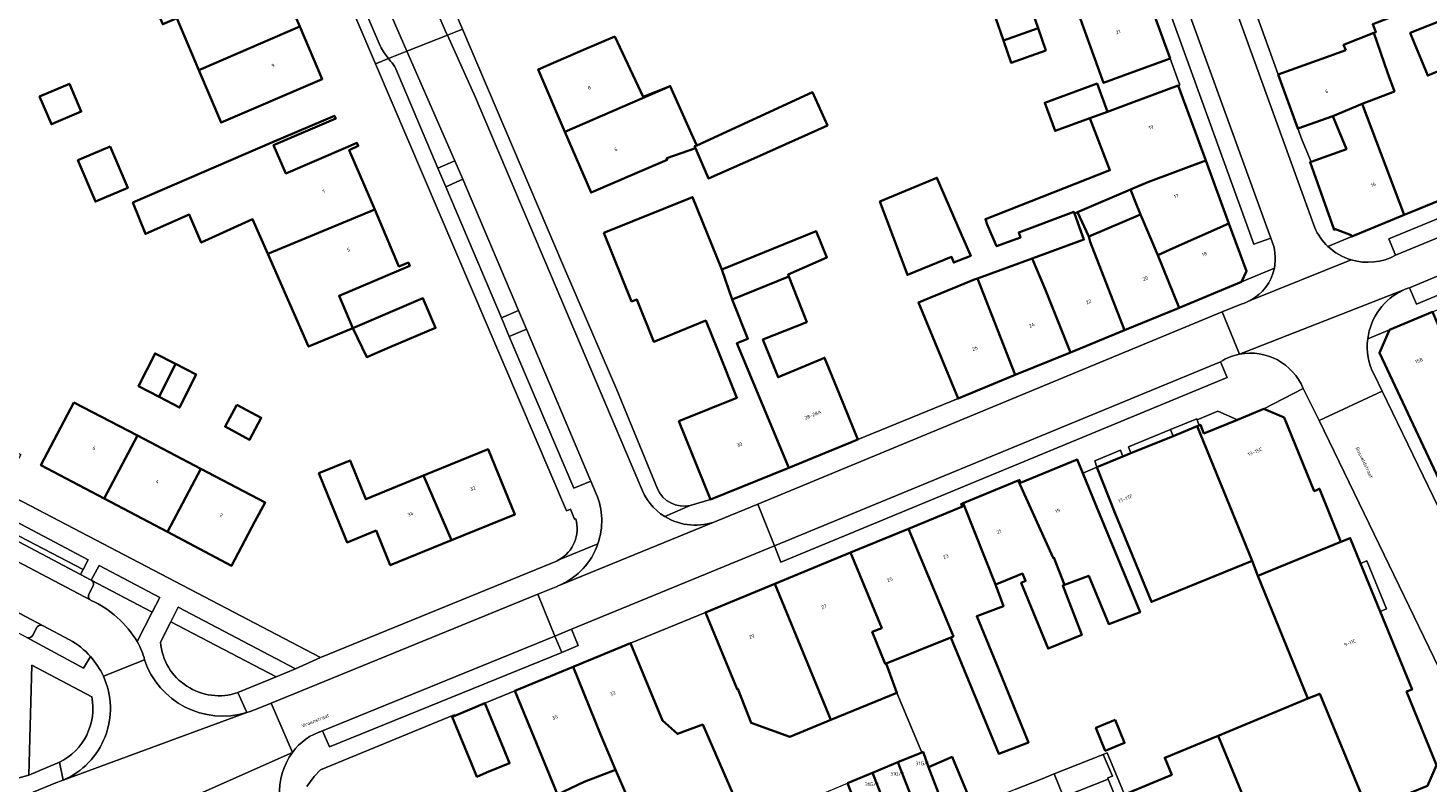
# Model space of a CAD drawing. Header units: metres. Extents: x 197700 to 204338, y 317132 to 325229.
# Tile 618 of 656: x 202713 to 202853, y 318598 to 318674. Entities that reach past the tile are written whole.
import ezdxf
from ezdxf.enums import TextEntityAlignment as Align

# ---------------------------------------------------------------- set-up
doc = ezdxf.new("R2010")
doc.units = ezdxf.units.M
for name, color, linetype, lineweight in [('B-WE-GR-BEPLANTING_CULTUUR_BODEMBEDEKKER-GV', 90, 'Continuous', 18), ('B-WE-GR-BEPLANTING_CULTUUR_HEESTERS-GV', 90, 'Continuous', 18), ('B-WE-IE-TERREINAFSCHEIDING_KUNSTMATIG_MUUR-G', 90, 'IE-TERREINAFSCHEIDING-KUNSTMATIG-DICHT', 18), ('B-WE-OG-BEBOUWING-GV', 7, 'Continuous', 35), ('B-WE-OG-BEBOUWING-T18', 10, 'Continuous', 18), ('B-WE-OG-TERREIN_ERF-GV', 7, 'Continuous', 18), ('B-WE-OG-TOPOGRAFIE-T18', 10, 'Continuous', 18), ('B-WE-VH-VERHARDING_ASFALT-GV', 252, 'Continuous', 18), ('B-WE-VH-VERHARDING_BETONSTRAATSTEEN-GV', 252, 'Continuous', 18), ('B-WE-VH-VERHARDING_OPEN-GV', 252, 'Continuous', 18), ('B-WE-VH-VERHARDING_STRAATBAKSTEEN-GV', 252, 'Continuous', 18), ('B-WE-VH-VERHARDING_TEGEL-GV', 252, 'Continuous', 18)]:
    doc.layers.add(name, color=color, linetype=linetype, lineweight=lineweight)
doc.styles.add('NLCS-ISO-M200-T18', font='NLCS-ISO.ttf', dxfattribs={"height": 0.36})
doc.linetypes.add('IE-TERREINAFSCHEIDING-KUNSTMATIG-DICHT', pattern='A,8,-1,[82,NLCS.SHX,S=0.75,R=90,X=0,Y=0],-1', length=10)

msp = doc.modelspace()

# ---------------------------------------------------------------- linework, layer by layer
at = {"layer": 'B-WE-GR-BEPLANTING_CULTUUR_BODEMBEDEKKER-GV'}
for points in [[(202755.592, 318660.31), (202753.885, 318659.578), (202754.698, 318657.719), (202756.415, 318658.482)], [(202760.297, 318644.579), (202761.063, 318642.716), (202762.783, 318643.454), (202761.989, 318645.314)], [(202765.652, 318612.655), (202766.324, 318611.029), (202767.988, 318611.717), (202767.317, 318613.34)], [(202822.779, 318596.783), (202821.067, 318600.94), (202820.659, 318600.778), (202821.586, 318598.621), (202821.124, 318598.456), (202821.151, 318598.324), (202823.903, 318591.547), (202824.725, 318591.893), (202822.716, 318596.757)]]:
    msp.add_lwpolyline(points, close=True, dxfattribs=at)
for points in [[(202723.726, 318612.101), (202725.252, 318615.066), (202719.127, 318618.267)], [(202719.289, 318617.643), (202718.919, 318616.914)], [(202719.098, 318616.249), (202719.115, 318616.24)], [(202733.822, 318606.991), (202737.674, 318608.574), (202727.102, 318614.099), (202726.068, 318612.045)], [(202719.182, 318606.568), (202713.182, 318609.744), (202712.868, 318598.729), (202715.93, 318600.007)]]:
    msp.add_lwpolyline(points, dxfattribs=at)
for points in [[(202719.127, 318618.267, -0.4304365), (202719.289, 318617.643)], [(202718.919, 318616.914, 0.4258754), (202719.098, 318616.249)], [(202719.115, 318616.24, -0.1544718), (202723.726, 318612.101)], [(202726.068, 318612.045, 0.4867245), (202733.822, 318606.991)], [(202715.93, 318600.007, 0.3396215), (202719.182, 318606.568)]]:
    msp.add_lwpolyline(points, format="xyb", dxfattribs=at)
at = {"layer": 'B-WE-GR-BEPLANTING_CULTUUR_HEESTERS-GV'}
for points in [[(202718.304, 318619.323), (202718.824, 318620.303), (202709.249, 318625.341), (202708.716, 318624.332)], [(202725.252, 318615.066), (202726.01, 318616.539), (202719.914, 318619.725), (202719.127, 318618.267)], [(202727.102, 318614.099), (202737.674, 318608.574), (202739.626, 318609.376), (202727.842, 318615.571)]]:
    msp.add_lwpolyline(points, close=True, dxfattribs=at)
for points in [[(202714.304, 318613.69, 0.4329432), (202713.627, 318613.45)], [(202713.277, 318612.754, -0.3875482), (202712.657, 318612.527)], [(202719.046, 318610.611, 0.0954105), (202716.935, 318612.272)]]:
    msp.add_lwpolyline(points, format="xyb", dxfattribs=at)
for points in [[(202716.935, 318612.272), (202714.304, 318613.69)], [(202712.657, 318612.527), (202718.36, 318609.442), (202719.046, 318610.611)], [(202713.627, 318613.45), (202713.277, 318612.754)]]:
    msp.add_lwpolyline(points, dxfattribs=at)
at = {"layer": 'B-WE-IE-TERREINAFSCHEIDING_KUNSTMATIG_MUUR-G'}
for points in [[(202821.067, 318600.94), (202820.659, 318600.778)], [(202820.659, 318600.778), (202815.747, 318598.837)]]:
    msp.add_lwpolyline(points, dxfattribs=at)
at = {"layer": 'B-WE-OG-BEBOUWING-GV'}
for points in [[(202740.048, 318673.78), (202737.786, 318679.035), (202731.806, 318676.468), (202730.629, 318679.221), (202725.082, 318676.849), (202726.304, 318674.016), (202727.699, 318674.618), (202729.915, 318669.417)], [(202827.371, 318670.576), (202824.938, 318677.308), (202818.242, 318674.888), (202820.675, 318668.155), (202822.686, 318668.882)], [(202810.652, 318672.38), (202814.124, 318673.616), (202813.36, 318675.841), (202809.887, 318674.605)], [(202846.628, 318666.052), (202850.853, 318654.89), (202851.687, 318655.234), (202857.79, 318657.746), (202855.487, 318663.341), (202854.579, 318665.547), (202855.957, 318666.114), (202854.589, 318669.438), (202853.211, 318668.871), (202851.89, 318672.082), (202851.453, 318673.145), (202855.174, 318674.615), (202854.372, 318676.645), (202847.699, 318674.009), (202848.007, 318673.23), (202847.818, 318673.155), (202849.162, 318669.184), (202849.863, 318667.288)], [(202729.915, 318669.417), (202732.158, 318664.153), (202742.311, 318668.524), (202740.048, 318673.78)], [(202771.655, 318672.798), (202768.529, 318671.449), (202763.951, 318669.475), (202766.647, 318663.226), (202777.216, 318667.813), (202774.485, 318666.75)], [(202810.652, 318672.38), (202811.416, 318670.155), (202814.889, 318671.391), (202814.124, 318673.616)], [(202844.988, 318671.416), (202842.948, 318670.684), (202838.224, 318668.989), (202840.175, 318663.551), (202843.677, 318664.807), (202846.628, 318666.052), (202849.863, 318667.288), (202849.162, 318669.184), (202847.818, 318673.155), (202844.777, 318671.954)], [(202713.941, 318666.786), (202715.125, 318663.991), (202718.122, 318665.261), (202716.938, 318668.056)], [(202773.868, 318659.111), (202776.914, 318660.425), (202776.859, 318660.575), (202779.75, 318661.582), (202779.665, 318661.778), (202779.872, 318661.873), (202779.329, 318663.088), (202777.216, 318667.813), (202766.647, 318663.226), (202769.277, 318657.13)], [(202785.911, 318660.702), (202792.979, 318663.869), (202791.476, 318667.222), (202779.872, 318661.873), (202779.665, 318661.778), (202779.75, 318661.582), (202781.071, 318658.533)], [(202828.183, 318667.863), (202823.491, 318666.137), (202821.072, 318665.247), (202819.328, 318664.606), (202821.334, 318659.383), (202808.838, 318654.484), (202809.012, 318653.918), (202809.955, 318651.748), (202812.346, 318652.627), (202812.18, 318653.135), (202817.7, 318655.215), (202817.764, 318655.038), (202818.083, 318655.174), (202823.379, 318657.428), (202825.125, 318658.172), (202830.951, 318660.337)], [(202819.328, 318664.606), (202821.072, 318665.247), (202820.036, 318668.063), (202814.797, 318666.136), (202815.832, 318663.32)], [(202850.853, 318654.89), (202846.628, 318666.052), (202843.677, 318664.807), (202845.063, 318661.483), (202841.529, 318660.22), (202841.409, 318660.177), (202843.825, 318653.414), (202843.972, 318653.474), (202845.533, 318652.876), (202845.594, 318652.718)], [(202744.875, 318661.728), (202738.638, 318659.064), (202737.428, 318661.897), (202743.656, 318664.557), (202743.52, 318664.848), (202737.308, 318662.177), (202723.304, 318656.156), (202724.569, 318652.997), (202728.967, 318654.934), (202730.158, 318652.124), (202735.319, 318654.459), (202736.851, 318650.979), (202747.57, 318655.423), (202745.014, 318661.404), (202745.921, 318661.821), (202745.788, 318662.118)], [(202721.037, 318661.761), (202717.788, 318660.384), (202719.549, 318656.23), (202722.798, 318657.607)], [(202826.133, 318650.85), (202827.661, 318651.569), (202833.271, 318654.037), (202830.951, 318660.337), (202825.125, 318658.172), (202823.379, 318657.428), (202823.893, 318656.191), (202824.407, 318654.954)], [(202807.364, 318650.795), (202806.486, 318652.821), (202803.973, 318658.62), (202798.247, 318656.227), (202801.016, 318648.879), (202805.443, 318650.687), (202805.658, 318650.108), (202805.747, 318650.144), (202807.216, 318650.72)], [(202781.261, 318626.366), (202789.128, 318629.548), (202783.912, 318642.019), (202785.007, 318642.477), (202783.435, 318646.429), (202782.389, 318649.421), (202779.453, 318656.68), (202770.562, 318653.084), (202773.341, 318646.214), (202773.851, 318646.421), (202775.564, 318642.184), (202780.783, 318644.295), (202781.981, 318641.334), (202783.914, 318636.554), (202778.093, 318634.199)], [(202745.374, 318643.551), (202743.999, 318646.787), (202751.086, 318649.799), (202750.943, 318650.116), (202749.999, 318649.739), (202747.57, 318655.423), (202736.851, 318650.979), (202740.938, 318641.697)], [(202817.376, 318641.114), (202822.786, 318643.334), (202819.337, 318652.208), (202819.211, 318652.745), (202818.083, 318655.174), (202817.764, 318655.038), (202818.716, 318652.415), (202813.511, 318650.518), (202814.825, 318647.448)], [(202822.786, 318643.334), (202828.043, 318645.483), (202828.289, 318645.586), (202826.133, 318650.85), (202824.407, 318654.954), (202819.211, 318652.745), (202819.337, 318652.208)], [(202789.123, 318648.704), (202789.044, 318648.905), (202792.932, 318650.636), (202791.872, 318653.257), (202782.389, 318649.421), (202783.435, 318646.429)], [(202833.271, 318654.037), (202827.661, 318651.569), (202826.133, 318650.85), (202828.289, 318645.586), (202834.528, 318648.19), (202835.028, 318649.265)], [(202811.838, 318638.843), (202817.376, 318641.114), (202814.825, 318647.448), (202813.511, 318650.518), (202808.041, 318648.525)], [(202796.041, 318632.364), (202794.154, 318636.995), (202792.699, 318640.565), (202792.453, 318640.462), (202788.028, 318638.609), (202786.514, 318642.395), (202790.909, 318644.148), (202789.123, 318648.704), (202783.435, 318646.429), (202785.007, 318642.477), (202783.912, 318642.019), (202789.128, 318629.548)], [(202811.838, 318638.843), (202808.041, 318648.525), (202807.816, 318648.443), (202802.137, 318646.113), (202804.19, 318641.11), (202806.088, 318636.484)], [(202745.374, 318643.551), (202746.762, 318640.635), (202749.078, 318641.62), (202753.669, 318643.571), (202752.407, 318646.54)], [(202849.372, 318643.379), (202848.373, 318641.055), (202854.848, 318627.243), (202859.788, 318628.009), (202860.981, 318628.194), (202859.715, 318631.015), (202858.546, 318633.621), (202857.16, 318637.083), (202853.698, 318645.162)], [(202725.933, 318636.642), (202727.589, 318639.948), (202725.538, 318641.012), (202723.882, 318637.706)], [(202725.933, 318636.642), (202727.984, 318635.577), (202729.64, 318638.883), (202727.589, 318639.948)], [(202717.396, 318636.085), (202716.424, 318634.242), (202714.08, 318629.794), (202720.429, 318626.448), (202723.755, 318632.761)], [(202733.732, 318635.855), (202732.563, 318633.662), (202735.011, 318632.357), (202736.18, 318634.55)], [(202844.512, 318622.107), (202842.368, 318627.427), (202841.823, 318627.203), (202838.803, 318634.569), (202836.767, 318635.441), (202834.119, 318634.362), (202830.752, 318632.99), (202830.418, 318633.84), (202830.297, 318633.791), (202830.078, 318633.701), (202835.583, 318620.192), (202836.183, 318618.718)], [(202822.629, 318630.659), (202820.01, 318629.59), (202821.857, 318624.943), (202825.495, 318616.087), (202835.583, 318620.192), (202830.078, 318633.701), (202827.682, 318632.723), (202823.443, 318630.992)], [(202726.778, 318623.103), (202730.114, 318629.438), (202723.755, 318632.761), (202720.429, 318626.448)], [(202755.272, 318622.265), (202761.628, 318624.858), (202758.939, 318631.41), (202752.461, 318628.751)], [(202730.114, 318629.438), (202726.778, 318623.103), (202733.213, 318619.713), (202735.543, 318624.136), (202736.561, 318626.068)], [(202741.951, 318628.984), (202742.897, 318626.675), (202744.793, 318622.048), (202747.705, 318623.241), (202748.918, 318620.258), (202749.122, 318619.755), (202755.272, 318622.265), (202752.461, 318628.751), (202746.671, 318626.375), (202745.73, 318628.713), (202745.1, 318630.279)], [(202819.949, 318625.734), (202818.603, 318629.003), (202818.045, 318630.357), (202812.368, 318628.02), (202812.268, 318628.301), (202812.139, 318628.248), (202815.62, 318620.5), (202815.71, 318620.54), (202816.759, 318617.798), (202819.204, 318618.704), (202821.216, 318613.868), (202824.35, 318615.049)], [(202809.842, 318617.827), (202810.296, 318618.01), (202812.553, 318618.92), (202812.869, 318618.198), (202812.43, 318618.006), (202815.121, 318611.4), (202818.496, 318612.781), (202816.607, 318617.742), (202816.759, 318617.798), (202815.71, 318620.54), (202815.62, 318620.5), (202812.139, 318628.248), (202806.607, 318625.983)], [(202806.607, 318625.983), (202806.394, 318625.896), (202806.534, 318625.651), (202801.126, 318623.423), (202804.29, 318615.83), (202805.623, 318612.619), (202805.378, 318612.521), (202810.174, 318600.855), (202813.166, 318601.994), (202810.148, 318609.378), (202807.966, 318614.656), (202810.656, 318615.673), (202809.842, 318617.827)], [(202795.31, 318621.027), (202798.44, 318613.47), (202797.48, 318613.07), (202798.786, 318609.877), (202798.869, 318609.91), (202805.378, 318612.521), (202805.623, 318612.619), (202804.29, 318615.83), (202801.126, 318623.423)], [(202848.448, 318615.123), (202846.475, 318619.955), (202845.437, 318622.495), (202844.512, 318622.107), (202836.183, 318618.718), (202841.199, 318606.392), (202842.384, 318606.874), (202847.206, 318595.205), (202853.204, 318597.634), (202854.083, 318599.721), (202851.094, 318607.091), (202851.636, 318607.318)], [(202795.31, 318621.027), (202787.725, 318617.903), (202793.341, 318604.249), (202799.96, 318606.955), (202798.869, 318609.91), (202798.786, 318609.877), (202797.48, 318613.07), (202798.44, 318613.47)], [(202782.651, 318610.405), (202783.92, 318607.324), (202784.01, 318607.358), (202785.326, 318603.96), (202789.217, 318602.563), (202793.341, 318604.249), (202787.725, 318617.903), (202780.747, 318615.028)], [(202775.137, 318607.328), (202773.232, 318611.95), (202767.48, 318609.58), (202770.25, 318602.72), (202771.738, 318599.238), (202772.425, 318597.632), (202773.931, 318594.109), (202780.089, 318596.741), (202780.539, 318595.612), (202783.505, 318596.877), (202780.485, 318603.787), (202777.929, 318602.843), (202776.424, 318604.206)], [(202761.636, 318607.171), (202763.541, 318602.548), (202765.915, 318596.787), (202768.566, 318598.06), (202771.738, 318599.238), (202770.25, 318602.72), (202767.48, 318609.58)], [(202841.199, 318606.392), (202832.181, 318602.667), (202837.934, 318588.737), (202841.813, 318590.314), (202843.965, 318591.189), (202848.081, 318592.862), (202848.163, 318592.895), (202847.206, 318595.205), (202842.384, 318606.874)], [(202757.248, 318599.953), (202757.825, 318598.554), (202758.776, 318598.972), (202761.095, 318599.915), (202760.53, 318601.305), (202758.625, 318605.928), (202755.594, 318604.679), (202755.343, 318604.576)], [(202821.866, 318604.247), (202819.924, 318603.462), (202820.854, 318601.162), (202822.796, 318601.948)], [(202822.779, 318596.783), (202822.716, 318596.757), (202824.725, 318591.893), (202826.126, 318588.482), (202827.706, 318584.58), (202827.883, 318584.652), (202830.337, 318585.649), (202833.96, 318587.122), (202837.934, 318588.737), (202832.181, 318602.667), (202831.455, 318602.367), (202826.834, 318600.458), (202827.54, 318598.749)], [(202800.052, 318600.002), (202802.573, 318593.595), (202803.691, 318594.035), (202805.009, 318594.553), (202805.039, 318594.565), (202803.136, 318599.516), (202802.577, 318601.049), (202802.448, 318600.996)], [(202800.052, 318600.002), (202797.523, 318598.953), (202800.026, 318592.593), (202802.573, 318593.595)], [(202807.561, 318595.557), (202805.485, 318600.552), (202803.136, 318599.516), (202805.039, 318594.565)], [(202794.996, 318597.904), (202797.37, 318591.871), (202798.324, 318592.246), (202798.434, 318591.967), (202798.629, 318592.044), (202800.026, 318592.593), (202797.523, 318598.953)]]:
    msp.add_lwpolyline(points, close=True, dxfattribs=at)
at = {"layer": 'B-WE-OG-TERREIN_ERF-GV'}
for points in [[(202726.231, 318743.961), (202756.358, 318673.507), (202766.511, 318649.762), (202771.844, 318637.341), (202775.926, 318627.434)], [(202767.741, 318624.421), (202767.616, 318624.385), (202767.221, 318625.39), (202766.802, 318625.214), (202747.638, 318670.058), (202727.698, 318716.72)], [(202831.083, 318688.751), (202838.224, 318668.989), (202842.948, 318670.684), (202844.988, 318671.416), (202844.777, 318671.954), (202847.818, 318673.155), (202848.007, 318673.23), (202847.699, 318674.009)], [(202647.343, 318665.389), (202641.538, 318668.474), (202645.21, 318675.398), (202651.024, 318672.317), (202656.825, 318669.243), (202653.148, 318662.304), (202654.914, 318661.366), (202652.712, 318657.21), (202658.078, 318654.464), (202677.818, 318644.125), (202677.966, 318644.421), (202678.479, 318644.15), (202680.251, 318647.657), (202682.417, 318646.511), (202680.581, 318643.039), (202680.441, 318642.751), (202709.342, 318627.644), (202711.228, 318631.273), (202712.055, 318630.86), (202710.089, 318627.254), (202742.144, 318610.498), (202765.409, 318620.017)], [(202740.048, 318673.78), (202742.311, 318668.524), (202732.158, 318664.153), (202729.915, 318669.417), (202727.699, 318674.618)], [(202794.154, 318636.995), (202796.041, 318632.364), (202806.088, 318636.484), (202804.19, 318641.11), (202802.137, 318646.113), (202807.816, 318648.443), (202808.041, 318648.525), (202813.511, 318650.518), (202818.716, 318652.415), (202817.764, 318655.038), (202817.7, 318655.215), (202812.18, 318653.135), (202812.346, 318652.627), (202809.955, 318651.748), (202809.012, 318653.918), (202808.838, 318654.484), (202821.334, 318659.383), (202819.328, 318664.606), (202815.832, 318663.32), (202814.797, 318666.136), (202820.036, 318668.063), (202821.072, 318665.247), (202823.491, 318666.137), (202828.183, 318667.863), (202828.328, 318667.914), (202827.371, 318670.576), (202822.686, 318668.882), (202820.675, 318668.155), (202818.242, 318674.888)], [(202855.174, 318674.615), (202851.453, 318673.145), (202851.89, 318672.082), (202853.211, 318668.871), (202854.589, 318669.438)], [(202779.212, 318625.764), (202781.261, 318626.366), (202778.093, 318634.199), (202783.914, 318636.554), (202781.981, 318641.334), (202780.783, 318644.295), (202775.564, 318642.184), (202773.851, 318646.421), (202773.341, 318646.214), (202770.562, 318653.084), (202779.453, 318656.68), (202782.389, 318649.421), (202791.872, 318653.257), (202792.932, 318650.636), (202789.044, 318648.905), (202789.123, 318648.704), (202790.909, 318644.148), (202786.514, 318642.395), (202788.028, 318638.609), (202792.453, 318640.462), (202792.699, 318640.565), (202794.154, 318636.995)], [(202811.903, 318597.309), (202814.36, 318598.279), (202815.747, 318598.837), (202820.659, 318600.778), (202821.067, 318600.94), (202822.779, 318596.783), (202827.54, 318598.749), (202826.834, 318600.458), (202831.455, 318602.367), (202832.181, 318602.667), (202841.199, 318606.392), (202836.183, 318618.718), (202835.583, 318620.192), (202825.495, 318616.087), (202821.857, 318624.943), (202820.01, 318629.59), (202818.603, 318629.003), (202819.949, 318625.734), (202824.35, 318615.049), (202821.216, 318613.868), (202819.204, 318618.704), (202816.759, 318617.798), (202816.607, 318617.742), (202818.496, 318612.781), (202815.121, 318611.4), (202812.43, 318618.006), (202812.869, 318618.198), (202812.553, 318618.92), (202810.296, 318618.01), (202809.842, 318617.827), (202810.656, 318615.673), (202807.966, 318614.656), (202810.148, 318609.378), (202813.166, 318601.994), (202810.174, 318600.855), (202805.378, 318612.521), (202798.869, 318609.91), (202799.96, 318606.955), (202802.448, 318600.996), (202802.577, 318601.049), (202803.136, 318599.516), (202805.485, 318600.552), (202807.561, 318595.557)], [(202772.425, 318597.632), (202771.738, 318599.238), (202768.566, 318598.06), (202765.915, 318596.787), (202763.541, 318602.548), (202761.636, 318607.171), (202758.625, 318605.928), (202760.53, 318601.305), (202761.095, 318599.915), (202758.776, 318598.972), (202757.825, 318598.554), (202757.248, 318599.953), (202755.343, 318604.576), (202755.594, 318604.679), (202755.53, 318604.765), (202742.113, 318599.245), (202741.499, 318598.568), (202740.748, 318597.579)]]:
    msp.add_lwpolyline(points, dxfattribs=at)
for points in [[(202814.124, 318673.616), (202814.889, 318671.391), (202811.416, 318670.155), (202810.652, 318672.38), (202809.887, 318674.605), (202813.36, 318675.841)], [(202768.529, 318671.449), (202771.655, 318672.798), (202774.485, 318666.75), (202777.216, 318667.813), (202779.329, 318663.088), (202779.872, 318661.873), (202791.476, 318667.222), (202792.979, 318663.869), (202785.911, 318660.702), (202781.071, 318658.533), (202779.75, 318661.582), (202776.859, 318660.575), (202776.914, 318660.425), (202773.868, 318659.111), (202769.277, 318657.13), (202766.647, 318663.226), (202763.951, 318669.475)], [(202716.938, 318668.056), (202718.122, 318665.261), (202715.125, 318663.991), (202713.941, 318666.786)], [(202743.656, 318664.557), (202737.428, 318661.897), (202738.638, 318659.064), (202744.875, 318661.728), (202745.788, 318662.118), (202745.921, 318661.821), (202745.014, 318661.404), (202747.57, 318655.423), (202749.999, 318649.739), (202750.943, 318650.116), (202751.086, 318649.799), (202743.999, 318646.787), (202745.374, 318643.551), (202740.938, 318641.697), (202736.851, 318650.979), (202735.319, 318654.459), (202730.158, 318652.124), (202728.967, 318654.934), (202724.569, 318652.997), (202723.304, 318656.156), (202737.308, 318662.177), (202743.52, 318664.848)], [(202840.175, 318663.551), (202840.592, 318662.459), (202841.529, 318660.22), (202845.063, 318661.483), (202843.677, 318664.807)], [(202721.037, 318661.761), (202722.798, 318657.607), (202719.549, 318656.23), (202717.788, 318660.384)], [(202806.486, 318652.821), (202807.364, 318650.795), (202807.216, 318650.72), (202805.747, 318650.144), (202805.658, 318650.108), (202805.443, 318650.687), (202801.016, 318648.879), (202798.247, 318656.227), (202803.973, 318658.62)], [(202818.083, 318655.174), (202819.211, 318652.745), (202824.407, 318654.954), (202823.893, 318656.191), (202823.379, 318657.428)], [(202745.374, 318643.551), (202752.407, 318646.54), (202753.669, 318643.571), (202749.078, 318641.62), (202746.762, 318640.635)], [(202727.589, 318639.948), (202729.64, 318638.883), (202727.984, 318635.577), (202725.933, 318636.642), (202723.882, 318637.706), (202725.538, 318641.012)], [(202716.424, 318634.242), (202717.396, 318636.085), (202723.755, 318632.761), (202730.114, 318629.438), (202736.561, 318626.068), (202735.543, 318624.136), (202733.213, 318619.713), (202726.778, 318623.103), (202720.429, 318626.448), (202714.08, 318629.794)], [(202732.563, 318633.662), (202733.732, 318635.855), (202736.18, 318634.55), (202735.011, 318632.357)], [(202827.419, 318633.384), (202827.682, 318632.723), (202830.078, 318633.701), (202830.297, 318633.791), (202830.092, 318634.341), (202830.051, 318634.452)], [(202758.939, 318631.41), (202761.628, 318624.858), (202755.272, 318622.265), (202749.122, 318619.755), (202748.918, 318620.258), (202747.705, 318623.241), (202744.793, 318622.048), (202742.897, 318626.675), (202741.951, 318628.984), (202745.1, 318630.279), (202745.73, 318628.713), (202746.671, 318626.375), (202752.461, 318628.751)], [(202820.01, 318629.59), (202822.629, 318630.659), (202822.377, 318631.292), (202819.814, 318630.233)], [(202846.475, 318619.955), (202848.448, 318615.123), (202849.076, 318615.376), (202847.102, 318620.206)], [(202821.866, 318604.247), (202822.796, 318601.948), (202820.854, 318601.162), (202819.924, 318603.462)]]:
    msp.add_lwpolyline(points, close=True, dxfattribs=at)
for points in [[(202775.926, 318627.434, 0.3562187), (202779.212, 318625.764)], [(202766.035, 318620.295, 0.3457179), (202767.741, 318624.421)], [(202765.409, 318620.017, 0.0474412), (202766.035, 318620.295)]]:
    msp.add_lwpolyline(points, format="xyb", dxfattribs=at)
at = {"layer": 'B-WE-VH-VERHARDING_ASFALT-GV'}
for points in [[(202719.115, 318616.24), (202719.098, 318616.249), (202655.354, 318649.809), (202653.283, 318645.92), (202657.892, 318643.5), (202658.787, 318643.029), (202676.262, 318633.829), (202677.154, 318633.369)], [(202834.328, 318640.924), (202832.595, 318645.164), (202785.991, 318625.898), (202787.669, 318621.711)], [(202787.669, 318621.711), (202832.421, 318640.178)], [(202677.154, 318633.369), (202700.133, 318621.171), (202701.869, 318620.23), (202714.304, 318613.69), (202716.935, 318612.272)], [(202724.479, 318610.262), (202720.346, 318608.63)], [(202720.346, 318608.63), (202724.479, 318610.262)], [(202715.578, 318597.952), (202707.998, 318594.826), (202710.688, 318588.404), (202714.642, 318590.04), (202714.767, 318590.09), (202739.32, 318601.001), (202737.185, 318605.918), (202735.617, 318605.311)], [(202716.3, 318598.217), (202734.74, 318604.989)], [(202734.74, 318604.989), (202716.3, 318598.217)], [(202739.32, 318601.001), (202714.767, 318590.09)]]:
    msp.add_lwpolyline(points, dxfattribs=at)
for points in [[(202832.421, 318640.178, -0.0904992), (202834.328, 318640.924)], [(202723.726, 318612.101, 0.1544718), (202719.115, 318616.24)], [(202716.935, 318612.272, -0.0954105), (202719.046, 318610.611)], [(202724.479, 318610.262, 0.0879218), (202723.726, 318612.101)], [(202719.046, 318610.611, -0.0765558), (202720.346, 318608.63)], [(202734.74, 318604.989, -0.4053859), (202724.479, 318610.262)], [(202720.346, 318608.63, -0.4221574), (202716.3, 318598.217)], [(202735.617, 318605.311, -0.0281734), (202734.74, 318604.989)], [(202738.006, 318596.575, -0.1709049), (202739.32, 318601.001)], [(202716.3, 318598.217, -0.0243345), (202715.578, 318597.952)]]:
    msp.add_lwpolyline(points, format="xyb", dxfattribs=at)
at = {"layer": 'B-WE-VH-VERHARDING_BETONSTRAATSTEEN-GV'}
msp.add_lwpolyline([(202805.96, 318581.083), (202823.724, 318587.473), (202822.323, 318590.883), (202823.903, 318591.547), (202821.151, 318598.324), (202816.655, 318596.549), (202815.747, 318598.837), (202814.36, 318598.279), (202811.903, 318597.309), (202807.561, 318595.557), (202805.039, 318594.565), (202805.009, 318594.553), (202803.691, 318594.035), (202804.457, 318592.137), (202801.831, 318591.111)], close=True, dxfattribs=at)
at = {"layer": 'B-WE-VH-VERHARDING_OPEN-GV'}
for points in [[(202826.686, 318682.319), (202824.995, 318681.707), (202835.783, 318651.948), (202837.459, 318652.553)], [(202834.119, 318634.362), (202832.148, 318635.218), (202830.092, 318634.341), (202830.297, 318633.791), (202830.418, 318633.84), (202830.752, 318632.99)], [(202827.682, 318632.723), (202827.419, 318633.384), (202823.197, 318631.654), (202823.443, 318630.992)], [(202797.523, 318598.953), (202800.052, 318600.002), (202802.448, 318600.996), (202799.96, 318606.955), (202793.341, 318604.249), (202789.217, 318602.563), (202785.326, 318603.96), (202784.01, 318607.358), (202783.92, 318607.324), (202782.651, 318610.405), (202780.747, 318615.028), (202773.232, 318611.95), (202775.137, 318607.328), (202776.424, 318604.206), (202777.929, 318602.843), (202780.485, 318603.787), (202783.505, 318596.877), (202784.882, 318593.709), (202787.411, 318594.758), (202789.939, 318595.807), (202792.467, 318596.855), (202794.996, 318597.904)], [(202815.747, 318598.837), (202816.655, 318596.549), (202821.151, 318598.324), (202821.124, 318598.456), (202821.586, 318598.621), (202820.659, 318600.778)]]:
    msp.add_lwpolyline(points, close=True, dxfattribs=at)
for points in [[(202765.761, 318617.611), (202763.923, 318616.859), (202765.652, 318612.655), (202767.317, 318613.34), (202787.669, 318621.711), (202785.991, 318625.898), (202781.914, 318624.212), (202766.148, 318617.769)], [(202763.923, 318616.859), (202737.185, 318605.918), (202739.32, 318601.001)], [(202742.325, 318603.148), (202765.652, 318612.655), (202763.923, 318616.859)]]:
    msp.add_lwpolyline(points, dxfattribs=at)
for points in [[(202766.148, 318617.769, -0.0141932), (202765.761, 318617.611)], [(202739.32, 318601.001, -0.1634885), (202742.325, 318603.148)]]:
    msp.add_lwpolyline(points, format="xyb", dxfattribs=at)
at = {"layer": 'B-WE-VH-VERHARDING_STRAATBAKSTEEN-GV'}
for points in [[(202720.419, 318741.302), (202728.344, 318722.884), (202730.041, 318718.953), (202750.8, 318671.308), (202754.865, 318672.916), (202754.751, 318673.169), (202724.248, 318744.182), (202717.739, 318755.261)], [(202724.248, 318744.182), (202754.751, 318673.169), (202754.865, 318672.916), (202756.358, 318673.507), (202726.231, 318743.961)], [(202715.751, 318744.001), (202716.269, 318742.913), (202718.553, 318738.12), (202726.752, 318718.933), (202727.698, 318716.72), (202747.638, 318670.058), (202748.964, 318670.582), (202748.529, 318671.159)], [(202816.383, 318729.654), (202814.044, 318736.105), (202812.017, 318741.705), (202810.183, 318741.054), (202815.598, 318726.099), (202816.864, 318722.656), (202841.875, 318653.614)], [(202748.116, 318671.844), (202728.203, 318718.194), (202730.041, 318718.953), (202728.344, 318722.884), (202726.51, 318722.157), (202718.638, 318740.487), (202720.419, 318741.302)], [(202813.916, 318725.471), (202808.492, 318740.442), (202804.273, 318738.914), (202817.182, 318703.224), (202819.553, 318702.121), (202820.146, 318700.389), (202826.107, 318683.918), (202826.686, 318682.319), (202837.459, 318652.553)], [(202843.205, 318651.74), (202845.594, 318652.718), (202845.533, 318652.876), (202843.972, 318653.474), (202843.825, 318653.414), (202841.409, 318660.177), (202841.529, 318660.22), (202840.592, 318662.459), (202840.175, 318663.551), (202838.224, 318668.989), (202831.083, 318688.751), (202823.888, 318709.023), (202823.68, 318708.983), (202818.892, 318722.473), (202818.978, 318722.498), (202816.383, 318729.654)], [(202841.875, 318653.614), (202816.864, 318722.656), (202814.499, 318723.701), (202813.916, 318725.471)], [(202750.8, 318671.308), (202730.041, 318718.953), (202728.203, 318718.194), (202748.116, 318671.844)], [(202849.993, 318650.846), (202849.295, 318652.493), (202926.003, 318684.086), (202926.652, 318682.456)], [(202851.379, 318647.599), (202857.38, 318650.096), (202859.237, 318650.846), (202876.364, 318657.947), (202878.243, 318658.665), (202894.285, 318665.304), (202896.132, 318666.035), (202911.806, 318672.551), (202913.664, 318673.304), (202926.167, 318678.447), (202928.064, 318679.198), (202928.055, 318679.211), (202926.652, 318682.456), (202849.993, 318650.846)], [(202837.459, 318652.553), (202835.783, 318651.948), (202824.995, 318681.707)], [(202847.194, 318642.48), (202849.372, 318643.379), (202853.698, 318645.162), (202859.31, 318647.474), (202865.996, 318650.229), (202871.914, 318652.668), (202877.421, 318654.937), (202884.734, 318657.951), (202895.143, 318662.273), (202896.458, 318662.797), (202902.53, 318665.265), (202902.548, 318665.203), (202902.588, 318665.22), (202921.531, 318673.093), (202930.416, 318676.683), (202931.932, 318674.636), (202932.436, 318678.747)], [(202928.34, 318679.325), (202928.055, 318679.211), (202928.064, 318679.198), (202928.724, 318677.543), (202926.827, 318676.792), (202914.337, 318671.643), (202912.489, 318670.885), (202896.808, 318664.426), (202894.959, 318663.683), (202878.9, 318657.037), (202877.084, 318656.266), (202859.91, 318649.189), (202858.086, 318648.468), (202852.071, 318645.96), (202851.379, 318647.599)], [(202824.938, 318677.308), (202827.371, 318670.576), (202828.328, 318667.914), (202828.183, 318667.863), (202830.951, 318660.337), (202833.271, 318654.037), (202835.028, 318649.265), (202834.528, 318648.19), (202837.825, 318649.539)], [(202774.237, 318627.693), (202757.675, 318666.678), (202754.865, 318672.916), (202750.8, 318671.308), (202755.592, 318660.31), (202756.415, 318658.482), (202761.989, 318645.314), (202762.783, 318643.454), (202769.259, 318628.21), (202769.8, 318626.937)], [(202756.358, 318673.507), (202754.865, 318672.916), (202757.675, 318666.678), (202774.237, 318627.693)], [(202775.926, 318627.434), (202771.844, 318637.341), (202766.511, 318649.762), (202756.358, 318673.507)], [(202748.529, 318671.159), (202748.964, 318670.582), (202750.8, 318671.308)], [(202753.885, 318659.578), (202755.592, 318660.31), (202750.8, 318671.308), (202748.964, 318670.582), (202749.159, 318670.323)], [(202749.159, 318670.323), (202748.964, 318670.582), (202747.638, 318670.058), (202766.802, 318625.214), (202767.221, 318625.39), (202767.616, 318624.385), (202767.741, 318624.421)], [(202769.8, 318626.937), (202769.259, 318628.21), (202767.555, 318627.493), (202761.063, 318642.716), (202760.297, 318644.579), (202754.698, 318657.719), (202753.885, 318659.578), (202749.68, 318669.532)], [(202749.68, 318669.532), (202753.885, 318659.578)], [(202884.129, 318668.499), (202883.804, 318668.367), (202874.56, 318664.572), (202862.645, 318659.744), (202861.72, 318659.363), (202857.79, 318657.746), (202851.687, 318655.234), (202850.853, 318654.89), (202845.594, 318652.718), (202843.205, 318651.74)], [(202656.358, 318651.368), (202655.354, 318649.809), (202719.098, 318616.249)], [(202719.127, 318618.267), (202718.046, 318618.837), (202708.478, 318623.883), (202707.328, 318624.489), (202698.641, 318629.07), (202697.463, 318629.692), (202688.824, 318634.247), (202687.662, 318634.86), (202678.878, 318639.492), (202675.199, 318641.432), (202667.964, 318645.248), (202656.358, 318651.368)], [(202845.533, 318650.395), (202835.397, 318646.313)], [(202835.397, 318646.313), (202845.533, 318650.395)], [(202834.493, 318645.949), (202832.595, 318645.164), (202834.328, 318640.924), (202850.807, 318647.375)], [(202850.807, 318647.375), (202834.328, 318640.924)], [(202840.715, 318637.49), (202842.305, 318634.281), (202848.641, 318637.223), (202847.86, 318638.825)], [(202891.679, 318554.958), (202885.045, 318565.562), (202882.855, 318569.036), (202877.989, 318577.675), (202873.455, 318586.185), (202868.643, 318595.942), (202848.641, 318637.223), (202842.305, 318634.281), (202862.337, 318592.909), (202864.553, 318588.332), (202865.31, 318586.768), (202870.694, 318576.509), (202874.841, 318569.004), (202879.792, 318560.697), (202885.135, 318552.169)], [(202719.046, 318610.611), (202718.36, 318609.442), (202712.657, 318612.527), (202701.952, 318618.134), (202698.386, 318619.993), (202676.684, 318631.441), (202674.72, 318632.57)], [(202776.665, 318624.653), (202779.212, 318625.764)], [(202766.148, 318617.769), (202781.914, 318624.212)], [(202766.035, 318620.295), (202769.951, 318621.901)], [(202714.304, 318613.69), (202701.869, 318620.23)], [(202718.919, 318616.914), (202719.289, 318617.643)], [(202713.277, 318612.754), (202713.627, 318613.45)], [(202711.505, 318610.059), (202711.532, 318608.149), (202711.249, 318598.271), (202712.868, 318598.729), (202713.182, 318609.744), (202719.182, 318606.568)], [(202715.93, 318600.007), (202716.3, 318598.217)]]:
    msp.add_lwpolyline(points, dxfattribs=at)
for points in [[(202926.652, 318682.456), (202926.003, 318684.086), (202849.295, 318652.493), (202849.993, 318650.846)], [(202761.989, 318645.314), (202756.415, 318658.482), (202754.698, 318657.719), (202760.297, 318644.579)], [(202857.38, 318650.096), (202851.379, 318647.599), (202852.071, 318645.96), (202858.086, 318648.468)], [(202761.063, 318642.716), (202767.555, 318627.493), (202769.259, 318628.21), (202762.783, 318643.454)], [(202832.421, 318640.178), (202787.669, 318621.711), (202788.328, 318620.067), (202833.102, 318638.59)], [(202742.325, 318603.148), (202743.04, 318601.541), (202766.324, 318611.029), (202765.652, 318612.655)]]:
    msp.add_lwpolyline(points, close=True, dxfattribs=at)
for points in [[(202748.529, 318671.159, -0.0441644), (202748.116, 318671.844)], [(202748.116, 318671.844, 0.0441644), (202748.529, 318671.159)], [(202749.68, 318669.532, 0.0646924), (202749.159, 318670.323)], [(202749.159, 318670.323, -0.0646924), (202749.68, 318669.532)], [(202841.875, 318653.614, 0.0990454), (202843.205, 318651.74)], [(202843.205, 318651.74, -0.0990454), (202841.875, 318653.614)], [(202837.459, 318652.553, -0.1643977), (202837.825, 318649.539)], [(202837.825, 318649.539, 0.1643977), (202837.459, 318652.553)], [(202845.533, 318650.395, -0.116575), (202843.205, 318651.74)], [(202843.205, 318651.74, 0.116575), (202845.533, 318650.395)], [(202849.993, 318650.846, -0.19924), (202845.533, 318650.395)], [(202845.533, 318650.395, 0.19924), (202849.993, 318650.846)], [(202837.825, 318649.539, -0.2234022), (202835.397, 318646.313)], [(202850.807, 318647.375, 0.2619801), (202847.194, 318642.48)], [(202847.194, 318642.48, -0.2619801), (202850.807, 318647.375)], [(202850.807, 318647.375, -0.0247827), (202851.379, 318647.599)], [(202851.379, 318647.599, 0.0247827), (202850.807, 318647.375)], [(202835.397, 318646.313, -0.0514515), (202834.493, 318645.949)], [(202847.86, 318638.825, -0.1532611), (202847.194, 318642.48)], [(202834.328, 318640.924, -0.3574236), (202840.715, 318637.49)], [(202774.237, 318627.693, 0.1728476), (202776.665, 318624.653)], [(202776.665, 318624.653, -0.1728476), (202774.237, 318627.693)], [(202769.951, 318621.901, 0.1844846), (202769.8, 318626.937)], [(202769.8, 318626.937, -0.1844846), (202769.951, 318621.901)], [(202779.212, 318625.764, -0.3562187), (202775.926, 318627.434)], [(202767.741, 318624.421, -0.3457179), (202766.035, 318620.295)], [(202781.914, 318624.212, -0.2398747), (202776.665, 318624.653)], [(202769.951, 318621.901, -0.2075547), (202766.148, 318617.769)], [(202719.289, 318617.643, 0.4304365), (202719.127, 318618.267)], [(202719.098, 318616.249, -0.4258754), (202718.919, 318616.914)], [(202713.627, 318613.45, -0.4329432), (202714.304, 318613.69)], [(202712.657, 318612.527, 0.3875482), (202713.277, 318612.754)], [(202720.346, 318608.63, 0.0765558), (202719.046, 318610.611)], [(202716.3, 318598.217, 0.4221574), (202720.346, 318608.63)], [(202719.182, 318606.568, -0.3396215), (202715.93, 318600.007)]]:
    msp.add_lwpolyline(points, format="xyb", dxfattribs=at)
at = {"layer": 'B-WE-VH-VERHARDING_TEGEL-GV'}
for points in [[(202837.825, 318649.539), (202834.528, 318648.19), (202828.289, 318645.586), (202828.043, 318645.483), (202822.786, 318643.334), (202817.376, 318641.114), (202811.838, 318638.843), (202806.088, 318636.484), (202796.041, 318632.364), (202789.128, 318629.548)], [(202781.914, 318624.212), (202785.991, 318625.898), (202832.595, 318645.164), (202834.493, 318645.949)], [(202905.326, 318540.781), (202900.22, 318541.972), (202893.13, 318557.05), (202893.014, 318557.002), (202892.441, 318557.134), (202892.897, 318559.065), (202891.266, 318559.38), (202891.483, 318560.501), (202889.841, 318560.788), (202885.023, 318568.501), (202882.753, 318572.238), (202880.481, 318576.437), (202880.174, 318576.502), (202878.502, 318579.735), (202873.754, 318588.912), (202871.541, 318593.223), (202869.231, 318598.039), (202866.891, 318602.809), (202854.848, 318627.243), (202848.373, 318641.055), (202849.372, 318643.379), (202847.194, 318642.48)], [(202832.421, 318640.178), (202833.102, 318638.59), (202788.328, 318620.067), (202787.669, 318621.711), (202767.317, 318613.34), (202767.988, 318611.717), (202766.324, 318611.029), (202743.04, 318601.541), (202742.325, 318603.148)], [(202847.86, 318638.825), (202848.641, 318637.223), (202868.643, 318595.942), (202873.455, 318586.185), (202877.989, 318577.675), (202882.855, 318569.036), (202885.045, 318565.562), (202891.679, 318554.958)], [(202740.748, 318597.579), (202741.499, 318598.568), (202742.113, 318599.245), (202755.53, 318604.765), (202755.594, 318604.679), (202758.625, 318605.928), (202761.636, 318607.171), (202767.48, 318609.58), (202773.232, 318611.95), (202780.747, 318615.028), (202787.725, 318617.903), (202795.31, 318621.027), (202801.126, 318623.423), (202806.534, 318625.651), (202806.394, 318625.896), (202806.607, 318625.983), (202812.139, 318628.248), (202812.268, 318628.301), (202812.368, 318628.02), (202818.045, 318630.357), (202818.603, 318629.003), (202820.01, 318629.59), (202819.814, 318630.233), (202822.377, 318631.292), (202822.629, 318630.659), (202823.443, 318630.992), (202823.197, 318631.654), (202827.419, 318633.384), (202830.051, 318634.452), (202830.092, 318634.341), (202832.148, 318635.218), (202834.119, 318634.362), (202836.767, 318635.441), (202840.715, 318637.49)], [(202862.337, 318592.909), (202842.305, 318634.281), (202840.715, 318637.49), (202836.767, 318635.441), (202838.803, 318634.569), (202841.823, 318627.203), (202842.368, 318627.427), (202844.512, 318622.107), (202845.437, 318622.495), (202846.475, 318619.955), (202847.102, 318620.206), (202849.076, 318615.376), (202848.448, 318615.123), (202851.636, 318607.318), (202851.094, 318607.091), (202854.083, 318599.721), (202853.204, 318597.634), (202847.206, 318595.205), (202848.163, 318592.895), (202848.081, 318592.862), (202848.817, 318590.922), (202850.574, 318591.64), (202849.927, 318593.358), (202856.656, 318595.861)], [(202789.128, 318629.548), (202781.261, 318626.366), (202779.212, 318625.764), (202776.665, 318624.653)], [(202739.626, 318609.376), (202742.144, 318610.498), (202710.089, 318627.254)], [(202709.249, 318625.341), (202718.824, 318620.303), (202718.304, 318619.323), (202718.046, 318618.837), (202719.127, 318618.267), (202719.914, 318619.725), (202726.01, 318616.539), (202725.252, 318615.066), (202723.726, 318612.101)], [(202769.951, 318621.901), (202766.035, 318620.295)], [(202765.409, 318620.017), (202742.144, 318610.498)], [(202735.617, 318605.311), (202737.185, 318605.918), (202763.923, 318616.859), (202765.761, 318617.611)], [(202726.068, 318612.045), (202727.102, 318614.099), (202727.842, 318615.571), (202739.626, 318609.376)], [(202742.144, 318610.498), (202739.626, 318609.376), (202737.674, 318608.574), (202733.822, 318606.991), (202734.74, 318604.989)], [(202734.74, 318604.989), (202733.822, 318606.991)], [(202716.3, 318598.217), (202715.93, 318600.007), (202712.868, 318598.729), (202711.249, 318598.271), (202707.291, 318596.642), (202707.998, 318594.826), (202715.578, 318597.952)]]:
    msp.add_lwpolyline(points, dxfattribs=at)
for points in [[(202835.397, 318646.313, 0.2234022), (202837.825, 318649.539)], [(202834.493, 318645.949, 0.0514515), (202835.397, 318646.313)], [(202847.194, 318642.48, 0.1532611), (202847.86, 318638.825)], [(202834.328, 318640.924, 0.0904992), (202832.421, 318640.178)], [(202840.715, 318637.49, 0.3574236), (202834.328, 318640.924)], [(202776.665, 318624.653, 0.2398747), (202781.914, 318624.212)], [(202766.148, 318617.769, 0.2075547), (202769.951, 318621.901)], [(202766.035, 318620.295, -0.0474412), (202765.409, 318620.017)], [(202765.761, 318617.611, 0.0141932), (202766.148, 318617.769)], [(202723.726, 318612.101, -0.0879218), (202724.479, 318610.262)], [(202733.822, 318606.991, -0.4867245), (202726.068, 318612.045)], [(202724.479, 318610.262, 0.4053859), (202734.74, 318604.989)], [(202734.74, 318604.989, 0.0281734), (202735.617, 318605.311)], [(202742.325, 318603.148, 0.1634885), (202739.32, 318601.001)], [(202739.32, 318601.001, 0.1709049), (202738.006, 318596.575)], [(202715.578, 318597.952, 0.0243345), (202716.3, 318598.217)]]:
    msp.add_lwpolyline(points, format="xyb", dxfattribs=at)
msp.add_lwpolyline([(202708.478, 318623.883), (202718.046, 318618.837), (202718.304, 318619.323), (202708.716, 318624.332)], close=True, dxfattribs=at)

# ---------------------------------------------------------------- texts
at = {"layer": 'B-WE-OG-BEBOUWING-T18', "style": 'NLCS-ISO-M200-T18'}
for s, rotation, p in [('21', 19.8, (202822.154, 318673.243)), ('9', 23.2, (202737.375, 318669.874)), ('8', 23.3, (202769.092, 318667.657)), ('6', 19.7, (202843.081, 318667.296)), ('19', 20.1, (202825.458, 318663.685)), ('6', 23.3, (202771.758, 318661.477)), ('7', 23.1, (202742.444, 318657.24)), ('17', 20.2, (202828.001, 318656.771)), ('16', 22.4, (202847.757, 318657.939)), ('5', 23.1, (202744.936, 318651.407)), ('18', 22.6, (202830.813, 318650.974)), ('20', 22.2, (202824.876, 318648.51)), ('22', 22.3, (202819.183, 318646.179)), ('24', 22.3, (202813.492, 318643.845)), ('26', 22.3, (202807.795, 318641.508)), ('15B', 22.4, (202852.344, 318640.278)), ('28-28A', 22.1, (202791.525, 318634.844)), ('30', 22, (202784.169, 318631.857)), ('6', 332.3, (202719.424, 318631.499)), ('13-15C', 22.2, (202835.885, 318631.141)), ('4', 332.3, (202725.779, 318628.151)), ('32', 22.1, (202757.403, 318627.455)), ('17-17F', 22.2, (202822.888, 318626.444)), ('2', 332.3, (202732.171, 318624.783)), ('34', 22.2, (202751.151, 318624.903)), ('19', 22.3, (202816.079, 318625.222)), ('21', 22.2, (202810.196, 318623.13)), ('23', 22.3, (202804.861, 318620.636)), ('25', 22.3, (202799.249, 318618.324)), ('27', 22.3, (202792.65, 318615.605)), ('29', 22.3, (202785.381, 318612.611)), ('9-11C', 22.2, (202845.407, 318611.99)), ('33', 22.3, (202771.442, 318606.886)), ('35', 22.4, (202765.644, 318604.497))]:
    msp.add_text(s, height=0.36, rotation=rotation, dxfattribs=at).set_placement(p, align=Align.MIDDLE)
for s, p in [('31G/1', (202802.501, 318599.893)), ('31G/2', (202799.976, 318598.846)), ('31G/3', (202797.447, 318597.797))]:
    msp.add_text(s, height=0.36, dxfattribs=at).set_placement(p, align=Align.MIDDLE)
at = {"layer": 'B-WE-OG-TOPOGRAFIE-T18', "style": 'NLCS-ISO-M200-T18'}
for s, rotation, p in [('Bosveldstraat', 295.9, (202846.855, 318630.071)), ('Vroenstraat', 22.3, (202741.61, 318604.179))]:
    msp.add_text(s, height=0.36, rotation=rotation, dxfattribs=at).set_placement(p, align=Align.MIDDLE)

doc.saveas('drawing.dxf')
